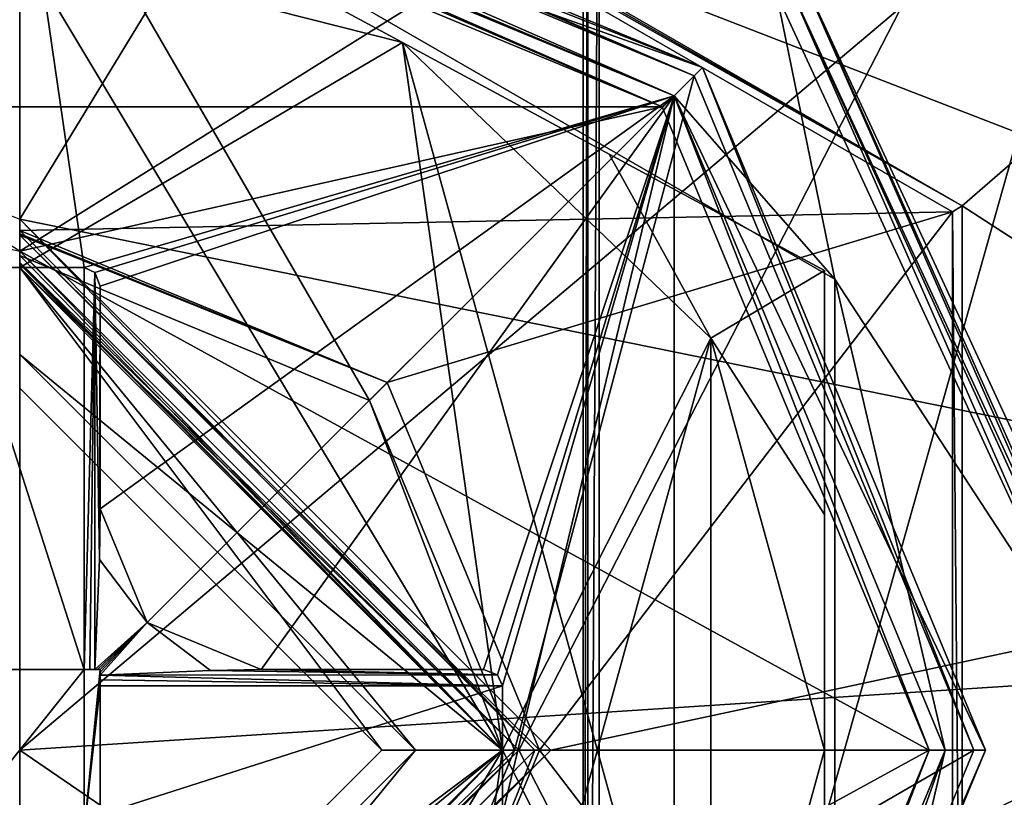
# Model space of a CAD drawing. Extents: x -250 to 250, y -697 to 625.
# Tile 1032 of 1056: x 150 to 156, y 527 to 532. Entities that reach past the tile are written whole.
import ezdxf

# ---------------------------------------------------------------- set-up
doc = ezdxf.new("R2010")
doc.units = 0
doc.header["$LTSCALE"] = 25.405557
for name, color, linetype in [('1238', 7, 'CONTINUOUS'), ('1242', 7, 'CONTINUOUS'), ('3023', 7, 'CONTINUOUS'), ('3029', 7, 'CONTINUOUS'), ('3035', 7, 'CONTINUOUS'), ('3036', 7, 'CONTINUOUS'), ('3062', 7, 'CONTINUOUS'), ('3064', 7, 'CONTINUOUS'), ('3066', 7, 'CONTINUOUS'), ('3096', 7, 'CONTINUOUS'), ('3554', 7, 'CONTINUOUS'), ('3555', 7, 'CONTINUOUS'), ('3556', 7, 'CONTINUOUS'), ('3557', 7, 'CONTINUOUS'), ('3558', 7, 'CONTINUOUS'), ('3560', 7, 'CONTINUOUS'), ('3561', 7, 'CONTINUOUS'), ('3568', 7, 'CONTINUOUS'), ('3569', 7, 'CONTINUOUS'), ('3572', 7, 'CONTINUOUS'), ('3573', 7, 'CONTINUOUS'), ('3584', 7, 'CONTINUOUS'), ('3585', 7, 'CONTINUOUS'), ('3586', 7, 'CONTINUOUS'), ('3590', 7, 'CONTINUOUS'), ('3591', 7, 'CONTINUOUS'), ('3598', 7, 'CONTINUOUS'), ('3599', 7, 'CONTINUOUS'), ('3600', 7, 'CONTINUOUS'), ('3602', 7, 'CONTINUOUS'), ('363', 7, 'CONTINUOUS'), ('3707', 7, 'CONTINUOUS'), ('3711', 7, 'CONTINUOUS'), ('3732', 7, 'CONTINUOUS'), ('3733', 7, 'CONTINUOUS'), ('3735', 7, 'CONTINUOUS'), ('3736', 7, 'CONTINUOUS'), ('3772', 7, 'CONTINUOUS'), ('378', 7, 'CONTINUOUS'), ('3804', 7, 'CONTINUOUS'), ('3829', 7, 'CONTINUOUS'), ('3889', 7, 'CONTINUOUS'), ('3891', 7, 'CONTINUOUS'), ('3893', 7, 'CONTINUOUS'), ('4466', 7, 'CONTINUOUS'), ('4467', 7, 'CONTINUOUS'), ('4468', 7, 'CONTINUOUS'), ('4473', 7, 'CONTINUOUS'), ('4474', 7, 'CONTINUOUS'), ('4475', 7, 'CONTINUOUS'), ('4476', 7, 'CONTINUOUS'), ('4477', 7, 'CONTINUOUS'), ('4478', 7, 'CONTINUOUS'), ('4479', 7, 'CONTINUOUS'), ('4480', 7, 'CONTINUOUS'), ('4550', 7, 'CONTINUOUS'), ('4553', 7, 'CONTINUOUS')]:
    doc.layers.add(name, color=color, linetype=linetype)

msp = doc.modelspace()

# ---------------------------------------------------------------- linework, layer by layer
at = {"layer": '1238', "color": 7, "linetype": 'CONTINUOUS'}
for points in [[(153.5, 521.5, 64.75), (153.5, 534.5, 64.75), (153.5293, 534.5, 64.6793), (153.5, 521.5, 64.75)], [(153.5293, 521.5, 64.6793), (153.5, 521.5, 64.75), (153.5293, 534.5, 64.6793), (153.5293, 521.5, 64.6793)], [(153.6, 534.5, 64.65), (153.6, 521.5, 64.65), (153.5293, 521.5, 64.6793), (153.6, 534.5, 64.65)], [(153.6, 534.5, 64.65), (153.5293, 521.5, 64.6793), (153.5293, 534.5, 64.6793), (153.6, 534.5, 64.65)]]:
    msp.add_3dface(points, dxfattribs=at)
at = {"layer": '1242', "color": 7, "linetype": 'CONTINUOUS'}
for points in [[(153.5, 534.5, 68.45), (153.5, 521.5, 68.45), (157.1579, 534.4601, 68.45), (153.5, 534.5, 68.45)], [(157.1579, 534.4601, 68.45), (153.5, 521.5, 68.45), (157.8781, 530.1412, 68.45), (157.1579, 534.4601, 68.45)], [(157.8781, 530.1412, 68.45), (153.5, 521.5, 68.45), (157.8011, 525.0435, 68.45), (157.8781, 530.1412, 68.45)]]:
    msp.add_3dface(points, dxfattribs=at)
at = {"layer": '3023', "color": 7, "linetype": 'CONTINUOUS'}
for points in [[(150, 534.0114, -13.35), (161.0442, 535.1372, -13.35), (155.8547, 530.632, -13.35), (150, 534.0114, -13.35)], [(161.0442, 535.1372, -13.35), (162.2387, 526.4986, -13.35), (155.8547, 530.632, -13.35), (161.0442, 535.1372, -13.35)], [(155.8547, 530.632, -13.35), (162.2387, 526.4986, -13.35), (155.8547, 523.8679, -13.35), (155.8547, 530.632, -13.35)]]:
    msp.add_3dface(points, dxfattribs=at)
at = {"layer": '3029', "color": 7, "linetype": 'CONTINUOUS'}
for points in [[(155.4629, 539.5187, -7.85), (141.3795, 533.9248, -7.85), (150, 530.55, -7.85), (155.4629, 539.5187, -7.85)], [(159.6067, 528.6009, -7.85), (155.4629, 539.5187, -7.85), (150, 530.55, -7.85), (159.6067, 528.6009, -7.85)], [(159.6067, 528.6009, -7.85), (150, 530.55, -7.85), (153.3, 527.25, -7.85), (159.6067, 528.6009, -7.85)], [(158.8306, 521.2637, -7.85), (159.6067, 528.6009, -7.85), (150, 523.95, -7.85), (158.8306, 521.2637, -7.85)], [(150, 523.95, -7.85), (159.6067, 528.6009, -7.85), (153.3, 527.25, -7.85), (150, 523.95, -7.85)]]:
    msp.add_3dface(points, dxfattribs=at)
at = {"layer": '3035', "color": 7, "linetype": 'CONTINUOUS'}
for points in [[(150, 530.45, -7.95), (150, 530.45, -9.7886), (153.2, 527.25, -9.7886), (150, 530.45, -7.95)], [(150, 530.45, -7.95), (153.2, 527.25, -9.7886), (153.2, 527.25, -7.95), (150, 530.45, -7.95)], [(150, 524.05, -9.7886), (150, 524.05, -7.95), (153.2, 527.25, -7.95), (150, 524.05, -9.7886)], [(153.2, 527.25, -9.7886), (150, 524.05, -9.7886), (153.2, 527.25, -7.95), (153.2, 527.25, -9.7886)]]:
    msp.add_3dface(points, dxfattribs=at)
at = {"layer": '3036', "color": 7, "linetype": 'CONTINUOUS'}
for points in [[(150, 530.4793, -9.8593), (150, 533.9407, -13.3207), (155.7943, 530.5954, -13.3207), (150, 530.4793, -9.8593)], [(150, 530.4793, -9.8593), (155.7943, 530.5954, -13.3207), (152.2834, 529.5335, -9.8593), (150, 530.4793, -9.8593)], [(152.2834, 529.5335, -9.8593), (155.7943, 530.5954, -13.3207), (153.2293, 527.25, -9.8593), (152.2834, 529.5335, -9.8593)], [(155.7943, 530.5954, -13.3207), (155.7943, 523.9046, -13.3207), (153.2293, 527.25, -9.8593), (155.7943, 530.5954, -13.3207)], [(153.2293, 527.25, -9.8593), (155.7943, 523.9046, -13.3207), (152.2834, 524.9665, -9.8593), (153.2293, 527.25, -9.8593)]]:
    msp.add_3dface(points, dxfattribs=at)
at = {"layer": '3062', "color": 7, "linetype": 'CONTINUOUS'}
for points in [[(150, 534.0114, -13.35), (155.8547, 530.632, -13.35), (150, 533.9732, -13.3424), (150, 534.0114, -13.35)], [(155.8547, 530.632, -13.35), (150, 533.9407, -13.3207), (150, 533.9732, -13.3424), (155.8547, 530.632, -13.35)], [(150, 533.9407, -13.3207), (155.8547, 530.632, -13.35), (155.7943, 530.5954, -13.3207), (150, 533.9407, -13.3207)], [(155.8547, 530.632, -13.35), (155.8547, 523.8679, -13.35), (155.7943, 530.5954, -13.3207), (155.8547, 530.632, -13.35)], [(155.8547, 523.8679, -13.35), (155.7943, 523.9046, -13.3207), (155.7943, 530.5954, -13.3207), (155.8547, 523.8679, -13.35)]]:
    msp.add_3dface(points, dxfattribs=at)
at = {"layer": '3064', "color": 7, "linetype": 'CONTINUOUS'}
for points in [[(150, 530.4793, -9.8593), (152.2834, 529.5335, -9.8593), (150, 530.4576, -9.8268), (150, 530.4793, -9.8593)], [(152.2834, 529.5335, -9.8593), (150, 530.45, -9.7886), (150, 530.4576, -9.8268), (152.2834, 529.5335, -9.8593)], [(153.2, 527.25, -9.7886), (150, 530.45, -9.7886), (153.2293, 527.25, -9.8593), (153.2, 527.25, -9.7886)], [(150, 530.45, -9.7886), (152.2834, 529.5335, -9.8593), (153.2293, 527.25, -9.8593), (150, 530.45, -9.7886)], [(150, 524.05, -9.7886), (153.2, 527.25, -9.7886), (150, 524.0424, -9.8268), (150, 524.05, -9.7886)], [(150, 524.0207, -9.8593), (153.2, 527.25, -9.7886), (152.2834, 524.9665, -9.8593), (150, 524.0207, -9.8593)], [(153.2, 527.25, -9.7886), (150, 524.0207, -9.8593), (150, 524.0424, -9.8268), (153.2, 527.25, -9.7886)], [(153.2, 527.25, -9.7886), (153.2293, 527.25, -9.8593), (152.2834, 524.9665, -9.8593), (153.2, 527.25, -9.7886)]]:
    msp.add_3dface(points, dxfattribs=at)
at = {"layer": '3066', "color": 7, "linetype": 'CONTINUOUS'}
for points in [[(153.3, 527.25, -7.85), (150, 530.55, -7.85), (153.2, 527.25, -7.95), (153.3, 527.25, -7.85)], [(153.2, 527.25, -7.95), (150, 530.55, -7.85), (150, 530.4793, -7.8793), (153.2, 527.25, -7.95)], [(150, 530.45, -7.95), (153.2, 527.25, -7.95), (150, 530.4793, -7.8793), (150, 530.45, -7.95)], [(150, 523.95, -7.85), (153.3, 527.25, -7.85), (150, 524.0207, -7.8793), (150, 523.95, -7.85)], [(150, 524.05, -7.95), (153.3, 527.25, -7.85), (153.2, 527.25, -7.95), (150, 524.05, -7.95)], [(153.3, 527.25, -7.85), (150, 524.05, -7.95), (150, 524.0207, -7.8793), (153.3, 527.25, -7.85)]]:
    msp.add_3dface(points, dxfattribs=at)
at = {"layer": '3096', "color": 7, "linetype": 'CONTINUOUS'}
msp.add_3dface([(158.7564, 534.304, -7.6218), (155.4629, 539.5187, -7.85), (159.6067, 528.6009, -7.85), (158.7564, 534.304, -7.6218)], dxfattribs=at)
at = {"layer": '3554', "color": 7, "linetype": 'CONTINUOUS'}
msp.add_3dface([(152.2499, 527.25, 21.87), (150, 529.5, 21.87), (150, 525, 21.87), (152.2499, 527.25, 21.87)], dxfattribs=at)
at = {"layer": '3555', "color": 7, "linetype": 'CONTINUOUS'}
for points in [[(150, 533.25, -12.88), (150, 533.25, -12.7336), (154.2426, 531.4926, -12.7336), (150, 533.25, -12.88)], [(154.2426, 531.4926, -12.88), (150, 533.25, -12.88), (154.2426, 531.4926, -12.7336), (154.2426, 531.4926, -12.88)], [(156, 527.25, -12.88), (154.2426, 531.4926, -12.88), (156, 527.25, -12.7336), (156, 527.25, -12.88)], [(156, 527.25, -12.7336), (154.2426, 531.4926, -12.88), (154.2426, 531.4926, -12.7336), (156, 527.25, -12.7336)], [(154.2426, 523.0074, -12.88), (156, 527.25, -12.88), (154.2426, 523.0074, -12.7336), (154.2426, 523.0074, -12.88)], [(154.2426, 523.0074, -12.7336), (156, 527.25, -12.88), (156, 527.25, -12.7336), (154.2426, 523.0074, -12.7336)]]:
    msp.add_3dface(points, dxfattribs=at)
at = {"layer": '3556', "color": 7, "linetype": 'CONTINUOUS'}
for points in [[(150, 533.1768, -12.5568), (150, 530.3232, -9.7032), (152.1731, 529.4231, -9.7032), (150, 533.1768, -12.5568)], [(150, 533.1768, -12.5568), (152.1731, 529.4231, -9.7032), (154.1909, 531.4409, -12.5568), (150, 533.1768, -12.5568)], [(152.1731, 529.4231, -9.7032), (153.0732, 527.25, -9.7032), (154.1909, 531.4409, -12.5568), (152.1731, 529.4231, -9.7032)], [(154.1909, 531.4409, -12.5568), (153.0732, 527.25, -9.7032), (155.9268, 527.25, -12.5568), (154.1909, 531.4409, -12.5568)], [(153.0732, 527.25, -9.7032), (152.1731, 525.0769, -9.7032), (155.9268, 527.25, -12.5568), (153.0732, 527.25, -9.7032)], [(155.9268, 527.25, -12.5568), (152.1731, 525.0769, -9.7032), (154.1909, 523.0591, -12.5568), (155.9268, 527.25, -12.5568)]]:
    msp.add_3dface(points, dxfattribs=at)
at = {"layer": '3557', "color": 7, "linetype": 'CONTINUOUS'}
for points in [[(150, 530.25, -9.5264), (150, 530.25, 21.12), (153, 527.25, 21.12), (150, 530.25, -9.5264)], [(153, 527.25, -9.5264), (150, 530.25, -9.5264), (153, 527.25, 21.12), (153, 527.25, -9.5264)], [(150, 524.25, 21.12), (150, 524.25, -9.5264), (153, 527.25, -9.5264), (150, 524.25, 21.12)], [(150, 524.25, 21.12), (153, 527.25, -9.5264), (153, 527.25, 21.12), (150, 524.25, 21.12)]]:
    msp.add_3dface(points, dxfattribs=at)
at = {"layer": '3558', "color": 7, "linetype": 'CONTINUOUS'}
msp.add_3dface([(150.5, 530.1321, -13.13), (150.5, 528.75, -13.13), (150.5, 528.75, -10.9187), (150.5, 530.1321, -13.13)], dxfattribs=at)
at = {"layer": '3560', "color": 7, "linetype": 'CONTINUOUS'}
for points in [[(149.6, 530.25, -13.13), (150.4, 530.25, -13.13), (150.4, 527.75, -9.13), (149.6, 530.25, -13.13)], [(149.6, 527.75, -9.13), (149.6, 530.25, -13.13), (150.4, 527.75, -9.13), (149.6, 527.75, -9.13)]]:
    msp.add_3dface(points, dxfattribs=at)
at = {"layer": '3561', "color": 7, "linetype": 'CONTINUOUS'}
for points in [[(149.6, 527.75, -9.13), (150.4, 527.75, -9.13), (149.6, 526.75, -9.13), (149.6, 527.75, -9.13)], [(149.6, 526.75, -9.13), (150.4, 527.75, -9.13), (150.4, 526.75, -9.13), (149.6, 526.75, -9.13)], [(150.4, 526.75, -9.13), (150.4, 527.75, -9.13), (150.5, 527.75, -9.13), (150.4, 526.75, -9.13)], [(150.5, 527.65, -9.13), (150.4, 526.75, -9.13), (150.5, 527.75, -9.13), (150.5, 527.65, -9.13)], [(150.5, 526.85, -9.13), (150.4, 526.75, -9.13), (150.5, 527.65, -9.13), (150.5, 526.85, -9.13)]]:
    msp.add_3dface(points, dxfattribs=at)
at = {"layer": '3568', "color": 7, "linetype": 'CONTINUOUS'}
msp.add_3dface([(151.5, 527.75, -13.13), (152.8821, 527.75, -13.13), (151.5, 527.75, -10.9187), (151.5, 527.75, -13.13)], dxfattribs=at)
at = {"layer": '3569', "color": 7, "linetype": 'CONTINUOUS'}
for points in [[(153, 527.65, -13.13), (153, 526.85, -13.13), (150.5, 526.85, -9.13), (153, 527.65, -13.13)], [(153, 527.65, -13.13), (150.5, 526.85, -9.13), (150.5, 527.65, -9.13), (153, 527.65, -13.13)]]:
    msp.add_3dface(points, dxfattribs=at)
at = {"layer": '3572', "color": 7, "linetype": 'CONTINUOUS'}
for points in [[(151.1852, 527.7451, -10.3569), (152.9689, 527.7177, -13.13), (150.5, 527.7166, -9.1779), (151.1852, 527.7451, -10.3569)], [(152.9689, 527.7177, -13.13), (153, 527.65, -13.13), (150.5, 527.7166, -9.1779), (152.9689, 527.7177, -13.13)], [(150.5, 527.7166, -9.1779), (153, 527.65, -13.13), (150.5, 527.6868, -9.1433), (150.5, 527.7166, -9.1779)], [(151.5, 527.75, -10.9187), (152.9689, 527.7177, -13.13), (151.1852, 527.7451, -10.3569), (151.5, 527.75, -10.9187)], [(152.8821, 527.75, -13.13), (152.9689, 527.7177, -13.13), (151.5, 527.75, -10.9187), (152.8821, 527.75, -13.13)], [(153, 527.65, -13.13), (150.5, 527.65, -9.13), (150.5, 527.6868, -9.1433), (153, 527.65, -13.13)]]:
    msp.add_3dface(points, dxfattribs=at)
at = {"layer": '3573', "color": 7, "linetype": 'CONTINUOUS'}
for points in [[(150.4, 530.25, -13.13), (150.4677, 530.2189, -13.13), (150.4, 527.75, -9.13), (150.4, 530.25, -13.13)], [(150.4, 527.75, -9.13), (150.4677, 530.2189, -13.13), (150.4368, 527.75, -9.1433), (150.4, 527.75, -9.13)], [(150.4368, 527.75, -9.1433), (150.4677, 530.2189, -13.13), (150.4666, 527.75, -9.1779), (150.4368, 527.75, -9.1433)], [(150.4666, 527.75, -9.1779), (150.4677, 530.2189, -13.13), (150.4951, 528.4352, -10.3569), (150.4666, 527.75, -9.1779)], [(150.4677, 530.2189, -13.13), (150.5, 530.1321, -13.13), (150.4951, 528.4352, -10.3569), (150.4677, 530.2189, -13.13)], [(150.5, 530.1321, -13.13), (150.5, 528.75, -10.9187), (150.4951, 528.4352, -10.3569), (150.5, 530.1321, -13.13)]]:
    msp.add_3dface(points, dxfattribs=at)
at = {"layer": '3584', "color": 7, "linetype": 'CONTINUOUS'}
for points in [[(150.5, 528.75, -13.13), (150.7929, 528.0429, -13.13), (150.5, 528.75, -10.9187), (150.5, 528.75, -13.13)], [(150.5, 528.75, -10.9187), (150.7929, 528.0429, -13.13), (150.7929, 528.0429, -10.9187), (150.5, 528.75, -10.9187)], [(150.7929, 528.0429, -13.13), (151.5, 527.75, -13.13), (150.7929, 528.0429, -10.9187), (150.7929, 528.0429, -13.13)], [(151.5, 527.75, -13.13), (151.5, 527.75, -10.9187), (150.7929, 528.0429, -10.9187), (151.5, 527.75, -13.13)]]:
    msp.add_3dface(points, dxfattribs=at)
at = {"layer": '3585', "color": 7, "linetype": 'CONTINUOUS'}
for points in [[(150.4951, 528.4352, -10.3569), (150.5, 528.75, -10.9187), (150.7929, 528.0429, -10.9187), (150.4951, 528.4352, -10.3569)], [(150.4666, 527.75, -9.1779), (150.4951, 528.4352, -10.3569), (150.7929, 528.0429, -10.9187), (150.4666, 527.75, -9.1779)], [(150.4833, 527.75, -9.2061), (150.4666, 527.75, -9.1779), (150.7929, 528.0429, -10.9187), (150.4833, 527.75, -9.2061)], [(150.5, 527.75, -9.2342), (150.4833, 527.75, -9.2061), (150.7929, 528.0429, -10.9187), (150.5, 527.75, -9.2342)], [(150.5, 527.7333, -9.2061), (150.5, 527.75, -9.2342), (150.7929, 528.0429, -10.9187), (150.5, 527.7333, -9.2061)], [(151.1852, 527.7451, -10.3569), (150.5, 527.7166, -9.1779), (150.7929, 528.0429, -10.9187), (151.1852, 527.7451, -10.3569)], [(150.5, 527.7166, -9.1779), (150.5, 527.7333, -9.2061), (150.7929, 528.0429, -10.9187), (150.5, 527.7166, -9.1779)], [(151.5, 527.75, -10.9187), (151.1852, 527.7451, -10.3569), (150.7929, 528.0429, -10.9187), (151.5, 527.75, -10.9187)]]:
    msp.add_3dface(points, dxfattribs=at)
at = {"layer": '3586', "color": 7, "linetype": 'CONTINUOUS'}
for points in [[(150, 530.25, 21.12), (150, 529.5, 21.87), (152.2499, 527.25, 21.87), (150, 530.25, 21.12)], [(150, 530.25, 21.12), (152.2499, 527.25, 21.87), (153, 527.25, 21.12), (150, 530.25, 21.12)], [(150, 525, 21.87), (150, 524.25, 21.12), (153, 527.25, 21.12), (150, 525, 21.87)], [(152.2499, 527.25, 21.87), (150, 525, 21.87), (153, 527.25, 21.12), (152.2499, 527.25, 21.87)]]:
    msp.add_3dface(points, dxfattribs=at)
at = {"layer": '3590', "color": 7, "linetype": 'CONTINUOUS'}
for points in [[(150.4, 530.25, -13.13), (149.6, 530.25, -13.13), (150, 533, -13.13), (150.4, 530.25, -13.13)], [(150.4, 530.25, -13.13), (150, 533, -13.13), (154.0655, 531.3162, -13.13), (150.4, 530.25, -13.13)], [(150.4677, 530.2189, -13.13), (150.4, 530.25, -13.13), (154.0655, 531.3162, -13.13), (150.4677, 530.2189, -13.13)], [(150.5, 530.1321, -13.13), (150.4677, 530.2189, -13.13), (154.0655, 531.3162, -13.13), (150.5, 530.1321, -13.13)], [(150.5, 528.75, -13.13), (150.5, 530.1321, -13.13), (154.0655, 531.3162, -13.13), (150.5, 528.75, -13.13)], [(150.7929, 528.0429, -13.13), (150.5, 528.75, -13.13), (154.0655, 531.3162, -13.13), (150.7929, 528.0429, -13.13)], [(151.5, 527.75, -13.13), (150.7929, 528.0429, -13.13), (154.0655, 531.3162, -13.13), (151.5, 527.75, -13.13)], [(152.8821, 527.75, -13.13), (151.5, 527.75, -13.13), (154.0655, 531.3162, -13.13), (152.8821, 527.75, -13.13)], [(152.9689, 527.7177, -13.13), (152.8821, 527.75, -13.13), (154.0655, 531.3162, -13.13), (152.9689, 527.7177, -13.13)], [(153, 527.65, -13.13), (152.9689, 527.7177, -13.13), (154.0655, 531.3162, -13.13), (153, 527.65, -13.13)], [(153, 526.85, -13.13), (153, 527.65, -13.13), (154.0655, 531.3162, -13.13), (153, 526.85, -13.13)], [(154.0655, 523.1838, -13.13), (153, 526.85, -13.13), (154.0655, 531.3162, -13.13), (154.0655, 523.1838, -13.13)], [(155.7499, 527.25, -13.13), (154.0655, 523.1838, -13.13), (154.0655, 531.3162, -13.13), (155.7499, 527.25, -13.13)]]:
    msp.add_3dface(points, dxfattribs=at)
at = {"layer": '3591', "color": 7, "linetype": 'CONTINUOUS'}
for points in [[(150.5, 527.75, -9.13), (150.4, 527.75, -9.13), (150.4368, 527.75, -9.1433), (150.5, 527.75, -9.13)], [(150.5, 527.75, -9.13), (150.4368, 527.75, -9.1433), (150.4666, 527.75, -9.1779), (150.5, 527.75, -9.13)], [(150.5, 527.75, -9.13), (150.4666, 527.75, -9.1779), (150.4833, 527.75, -9.2061), (150.5, 527.75, -9.13)], [(150.5, 527.75, -9.2342), (150.5, 527.75, -9.13), (150.4833, 527.75, -9.2061), (150.5, 527.75, -9.2342)]]:
    msp.add_3dface(points, dxfattribs=at)
at = {"layer": '3598', "color": 7, "linetype": 'CONTINUOUS'}
for points in [[(150.5, 527.65, -9.13), (150.5, 527.75, -9.13), (150.5, 527.6868, -9.1433), (150.5, 527.65, -9.13)], [(150.5, 527.75, -9.2342), (150.5, 527.7333, -9.2061), (150.5, 527.75, -9.13), (150.5, 527.75, -9.2342)], [(150.5, 527.75, -9.13), (150.5, 527.7166, -9.1779), (150.5, 527.6868, -9.1433), (150.5, 527.75, -9.13)], [(150.5, 527.7166, -9.1779), (150.5, 527.75, -9.13), (150.5, 527.7333, -9.2061), (150.5, 527.7166, -9.1779)]]:
    msp.add_3dface(points, dxfattribs=at)
at = {"layer": '3599', "color": 7, "linetype": 'CONTINUOUS'}
for points in [[(150, 533.25, -12.7336), (154.1909, 531.4409, -12.5568), (154.2426, 531.4926, -12.7336), (150, 533.25, -12.7336)], [(154.1909, 531.4409, -12.5568), (150, 533.25, -12.7336), (150, 533.231, -12.6379), (154.1909, 531.4409, -12.5568)], [(150, 533.1768, -12.5568), (154.1909, 531.4409, -12.5568), (150, 533.231, -12.6379), (150, 533.1768, -12.5568)], [(154.1909, 531.4409, -12.5568), (155.9268, 527.25, -12.5568), (154.2426, 531.4926, -12.7336), (154.1909, 531.4409, -12.5568)], [(155.9268, 527.25, -12.5568), (156, 527.25, -12.7336), (154.2426, 531.4926, -12.7336), (155.9268, 527.25, -12.5568)], [(155.9268, 527.25, -12.5568), (154.1909, 523.0591, -12.5568), (156, 527.25, -12.7336), (155.9268, 527.25, -12.5568)], [(154.1909, 523.0591, -12.5568), (154.2426, 523.0074, -12.7336), (156, 527.25, -12.7336), (154.1909, 523.0591, -12.5568)]]:
    msp.add_3dface(points, dxfattribs=at)
at = {"layer": '3600', "color": 7, "linetype": 'CONTINUOUS'}
for points in [[(150, 533.25, -12.88), (154.2426, 531.4926, -12.88), (150, 533.1768, -13.0568), (150, 533.25, -12.88)], [(154.2426, 531.4926, -12.88), (150, 533, -13.13), (150, 533.1768, -13.0568), (154.2426, 531.4926, -12.88)], [(154.0655, 531.3162, -13.13), (150, 533, -13.13), (154.2426, 531.4926, -12.88), (154.0655, 531.3162, -13.13)], [(154.0655, 531.3162, -13.13), (154.2426, 531.4926, -12.88), (156, 527.25, -12.88), (154.0655, 531.3162, -13.13)], [(155.7499, 527.25, -13.13), (154.0655, 531.3162, -13.13), (156, 527.25, -12.88), (155.7499, 527.25, -13.13)], [(154.0655, 523.1838, -13.13), (155.7499, 527.25, -13.13), (154.2426, 523.0074, -12.88), (154.0655, 523.1838, -13.13)], [(155.7499, 527.25, -13.13), (156, 527.25, -12.88), (154.2426, 523.0074, -12.88), (155.7499, 527.25, -13.13)]]:
    msp.add_3dface(points, dxfattribs=at)
at = {"layer": '3602', "color": 7, "linetype": 'CONTINUOUS'}
for points in [[(152.1731, 529.4231, -9.7032), (150, 530.3232, -9.7032), (153, 527.25, -9.5264), (152.1731, 529.4231, -9.7032)], [(153, 527.25, -9.5264), (150, 530.3232, -9.7032), (150, 530.269, -9.6221), (153, 527.25, -9.5264)], [(150, 530.25, -9.5264), (153, 527.25, -9.5264), (150, 530.269, -9.6221), (150, 530.25, -9.5264)], [(153.0732, 527.25, -9.7032), (152.1731, 529.4231, -9.7032), (153, 527.25, -9.5264), (153.0732, 527.25, -9.7032)], [(150, 524.25, -9.5264), (152.1731, 525.0769, -9.7032), (153.0732, 527.25, -9.7032), (150, 524.25, -9.5264)], [(150, 524.25, -9.5264), (153.0732, 527.25, -9.7032), (153, 527.25, -9.5264), (150, 524.25, -9.5264)]]:
    msp.add_3dface(points, dxfattribs=at)
at = {"layer": '363', "color": 7, "linetype": 'CONTINUOUS'}
for points in [[(159.9186, 533.8655, 64.65), (160.7493, 527.3559, 64.65), (153.6, 534.5, 64.65), (159.9186, 533.8655, 64.65)], [(153.6, 534.5, 64.65), (160.7493, 527.3559, 64.65), (153.6, 521.5, 64.65), (153.6, 534.5, 64.65)], [(160.7493, 527.3559, 64.65), (159.8698, 520.451, 64.65), (153.6, 521.5, 64.65), (160.7493, 527.3559, 64.65)]]:
    msp.add_3dface(points, dxfattribs=at)
at = {"layer": '3707', "color": 7, "linetype": 'CONTINUOUS'}
for points in [[(143.0674, 534.6951, -0.35), (156.9326, 534.6951, -0.35), (150, 530.35, -0.35), (143.0674, 534.6951, -0.35)], [(150, 530.35, -0.35), (156.9326, 534.6951, -0.35), (153.1, 527.2501, -0.35), (150, 530.35, -0.35)], [(156.9326, 534.6951, -0.35), (156.9326, 519.8049, -0.35), (153.1, 527.2501, -0.35), (156.9326, 534.6951, -0.35)], [(153.1, 527.2501, -0.35), (156.9326, 519.8049, -0.35), (150, 524.15, -0.35), (153.1, 527.2501, -0.35)]]:
    msp.add_3dface(points, dxfattribs=at)
at = {"layer": '3711', "color": 7, "linetype": 'CONTINUOUS'}
for points in [[(153.9923, 531.248, 11.15), (150, 532.9, 11.15), (146.0077, 531.248, 11.15), (153.9923, 531.248, 11.15)], [(156.8279, 527.8, 11.15), (158.3102, 532.6404, 11.15), (154.8432, 532.0942, 11.15), (156.8279, 527.8, 11.15)], [(153.9923, 531.248, 11.15), (146.0077, 531.248, 11.15), (150, 530.35, 11.15), (153.9923, 531.248, 11.15)], [(155.65, 527.25, 11.15), (153.9923, 531.248, 11.15), (150, 530.35, 11.15), (155.65, 527.25, 11.15)], [(155.65, 527.25, 11.15), (150, 530.35, 11.15), (153.1, 527.2499, 11.15), (155.65, 527.25, 11.15)], [(153.9923, 523.252, 11.15), (155.65, 527.25, 11.15), (150, 524.15, 11.15), (153.9923, 523.252, 11.15)], [(150, 524.15, 11.15), (155.65, 527.25, 11.15), (153.1, 527.2499, 11.15), (150, 524.15, 11.15)]]:
    msp.add_3dface(points, dxfattribs=at)
at = {"layer": '3732', "color": 7, "linetype": 'CONTINUOUS'}
for points in [[(150, 530.25, 11.05), (150, 530.25, -0.25), (153, 527.25, -0.25), (150, 530.25, 11.05)], [(153, 527.25, 11.05), (150, 530.25, 11.05), (153, 527.25, -0.25), (153, 527.25, 11.05)], [(150, 524.25, -0.25), (150, 524.25, 11.05), (153, 527.25, 11.05), (150, 524.25, -0.25)], [(150, 524.25, -0.25), (153, 527.25, 11.05), (153, 527.25, -0.25), (150, 524.25, -0.25)]]:
    msp.add_3dface(points, dxfattribs=at)
at = {"layer": '3733', "color": 7, "linetype": 'CONTINUOUS'}
for points in [[(154.7018, 531.9527, 15.15), (150, 533.1, 15.15), (155.0647, 530.1774, 15.15), (154.7018, 531.9527, 15.15)], [(156.6285, 527.7839, 15.15), (154.7018, 531.9527, 15.15), (155.0647, 530.1774, 15.15), (156.6285, 527.7839, 15.15)], [(155.0646, 524.3225, 15.15), (156.6285, 527.7839, 15.15), (155.0647, 530.1774, 15.15), (155.0646, 524.3225, 15.15)], [(156.692, 527.6532, 15.15), (156.6285, 527.7839, 15.15), (155.0646, 524.3225, 15.15), (156.692, 527.6532, 15.15)], [(156.8279, 527.6, 15.15), (156.692, 527.6532, 15.15), (155.0646, 524.3225, 15.15), (156.8279, 527.6, 15.15)], [(156.6924, 526.8471, 15.15), (156.8279, 527.6, 15.15), (155.0646, 524.3225, 15.15), (156.6924, 526.8471, 15.15)]]:
    msp.add_3dface(points, dxfattribs=at)
at = {"layer": '3735', "color": 7, "linetype": 'CONTINUOUS'}
for points in [[(150, 533, 15.05), (150, 533, 11.25), (154.0659, 531.3159, 11.25), (150, 533, 15.05)], [(154.0659, 531.3159, 15.05), (150, 533, 15.05), (154.0659, 531.3159, 11.25), (154.0659, 531.3159, 15.05)], [(155.75, 527.25, 15.05), (154.0659, 531.3159, 15.05), (155.75, 527.25, 11.25), (155.75, 527.25, 15.05)], [(155.75, 527.25, 11.25), (154.0659, 531.3159, 15.05), (154.0659, 531.3159, 11.25), (155.75, 527.25, 11.25)], [(154.0659, 523.1841, 15.05), (155.75, 527.25, 15.05), (154.0659, 523.1841, 11.25), (154.0659, 523.1841, 15.05)], [(154.0659, 523.1841, 11.25), (155.75, 527.25, 15.05), (155.75, 527.25, 11.25), (154.0659, 523.1841, 11.25)]]:
    msp.add_3dface(points, dxfattribs=at)
at = {"layer": '3736', "color": 7, "linetype": 'CONTINUOUS'}
for points in [[(156.7282, 527.792, 15.05), (156.7282, 527.792, 11.25), (154.773, 532.023, 11.25), (156.7282, 527.792, 15.05)], [(154.773, 532.023, 15.05), (156.7282, 527.792, 15.05), (154.773, 532.023, 11.25), (154.773, 532.023, 15.05)]]:
    msp.add_3dface(points, dxfattribs=at)
at = {"layer": '3772', "color": 7, "linetype": 'CONTINUOUS'}
for points in [[(150, 530.35, -0.35), (153.1, 527.2501, -0.35), (150, 530.2793, -0.3207), (150, 530.35, -0.35)], [(153.1, 527.2501, -0.35), (150, 530.25, -0.25), (150, 530.2793, -0.3207), (153.1, 527.2501, -0.35)], [(150, 530.25, -0.25), (153.1, 527.2501, -0.35), (153, 527.25, -0.25), (150, 530.25, -0.25)], [(153.1, 527.2501, -0.35), (150, 524.15, -0.35), (153, 527.25, -0.25), (153.1, 527.2501, -0.35)], [(153, 527.25, -0.25), (150, 524.15, -0.35), (150, 524.2207, -0.3207), (153, 527.25, -0.25)], [(150, 524.25, -0.25), (153, 527.25, -0.25), (150, 524.2207, -0.3207), (150, 524.25, -0.25)]]:
    msp.add_3dface(points, dxfattribs=at)
at = {"layer": '378', "color": 7, "linetype": 'CONTINUOUS'}
for points in [[(153.5, 534.5, 68.45), (153.5, 534.5, 64.75), (153.5, 521.5, 64.75), (153.5, 534.5, 68.45)], [(153.5, 534.5, 68.45), (153.5, 521.5, 64.75), (153.5, 521.5, 68.45), (153.5, 534.5, 68.45)]]:
    msp.add_3dface(points, dxfattribs=at)
at = {"layer": '3804', "color": 7, "linetype": 'CONTINUOUS'}
for points in [[(154.7018, 531.9527, 15.15), (156.6285, 527.7839, 15.15), (154.773, 532.023, 15.05), (154.7018, 531.9527, 15.15)], [(154.773, 532.023, 15.05), (156.6285, 527.7839, 15.15), (156.699, 527.7896, 15.1207), (154.773, 532.023, 15.05)], [(156.7282, 527.792, 15.05), (154.773, 532.023, 15.05), (156.699, 527.7896, 15.1207), (156.7282, 527.792, 15.05)]]:
    msp.add_3dface(points, dxfattribs=at)
at = {"layer": '3829', "color": 7, "linetype": 'CONTINUOUS'}
for points in [[(156.7282, 527.792, 11.25), (154.8432, 532.0942, 11.15), (154.773, 532.023, 11.25), (156.7282, 527.792, 11.25)], [(156.8279, 527.8, 11.15), (154.8432, 532.0942, 11.15), (156.7568, 527.7943, 11.1799), (156.8279, 527.8, 11.15)], [(154.8432, 532.0942, 11.15), (156.7282, 527.792, 11.25), (156.7568, 527.7943, 11.1799), (154.8432, 532.0942, 11.15)]]:
    msp.add_3dface(points, dxfattribs=at)
at = {"layer": '3889', "color": 7, "linetype": 'CONTINUOUS'}
for points in [[(155.0647, 530.1774, 15.15), (150, 533.1, 15.15), (154.0659, 531.3159, 15.05), (155.0647, 530.1774, 15.15)], [(154.0659, 531.3159, 15.05), (150, 533.1, 15.15), (150, 533.0293, 15.1207), (154.0659, 531.3159, 15.05)], [(150, 533, 15.05), (154.0659, 531.3159, 15.05), (150, 533.0293, 15.1207), (150, 533, 15.05)], [(155.0647, 530.1774, 15.15), (154.0659, 531.3159, 15.05), (155.75, 527.25, 15.05), (155.0647, 530.1774, 15.15)], [(155.0646, 524.3225, 15.15), (155.0647, 530.1774, 15.15), (155.75, 527.25, 15.05), (155.0646, 524.3225, 15.15)], [(155.0646, 524.3225, 15.15), (155.75, 527.25, 15.05), (154.0659, 523.1841, 15.05), (155.0646, 524.3225, 15.15)]]:
    msp.add_3dface(points, dxfattribs=at)
at = {"layer": '3891', "color": 7, "linetype": 'CONTINUOUS'}
for points in [[(150, 533, 11.25), (153.9923, 531.248, 11.15), (154.0659, 531.3159, 11.25), (150, 533, 11.25)], [(153.9923, 531.248, 11.15), (150, 533, 11.25), (150, 532.9707, 11.1793), (153.9923, 531.248, 11.15)], [(150, 532.9, 11.15), (153.9923, 531.248, 11.15), (150, 532.9707, 11.1793), (150, 532.9, 11.15)], [(153.9923, 531.248, 11.15), (155.65, 527.25, 11.15), (154.0659, 531.3159, 11.25), (153.9923, 531.248, 11.15)], [(155.65, 527.25, 11.15), (155.75, 527.25, 11.25), (154.0659, 531.3159, 11.25), (155.65, 527.25, 11.15)], [(155.65, 527.25, 11.15), (153.9923, 523.252, 11.15), (154.0659, 523.1841, 11.25), (155.65, 527.25, 11.15)], [(155.65, 527.25, 11.15), (154.0659, 523.1841, 11.25), (155.75, 527.25, 11.25), (155.65, 527.25, 11.15)]]:
    msp.add_3dface(points, dxfattribs=at)
at = {"layer": '3893', "color": 7, "linetype": 'CONTINUOUS'}
for points in [[(153.1, 527.2499, 11.15), (150, 530.35, 11.15), (153, 527.25, 11.05), (153.1, 527.2499, 11.15)], [(153, 527.25, 11.05), (150, 530.35, 11.15), (150, 530.2793, 11.1207), (153, 527.25, 11.05)], [(150, 530.25, 11.05), (153, 527.25, 11.05), (150, 530.2793, 11.1207), (150, 530.25, 11.05)], [(150, 524.25, 11.05), (153.1, 527.2499, 11.15), (153, 527.25, 11.05), (150, 524.25, 11.05)], [(150, 524.15, 11.15), (153.1, 527.2499, 11.15), (150, 524.2207, 11.1207), (150, 524.15, 11.15)], [(153.1, 527.2499, 11.15), (150, 524.25, 11.05), (150, 524.2207, 11.1207), (153.1, 527.2499, 11.15)]]:
    msp.add_3dface(points, dxfattribs=at)
at = {"layer": '4466', "color": 7, "linetype": 'CONTINUOUS'}
for points in [[(152.3783, 531.6481, 15.15), (150, 532.25, 15.15), (153, 527.25, 15.15), (152.3783, 531.6481, 15.15)], [(150, 532.25, 15.15), (150, 530.25, 15.15), (153, 527.25, 15.15), (150, 532.25, 15.15)], [(152.3783, 531.6481, 15.15), (154.2948, 524.6899, 15.15), (154.2948, 529.8101, 15.15), (152.3783, 531.6481, 15.15)], [(154.2948, 524.6899, 15.15), (152.3783, 531.6481, 15.15), (153, 527.25, 15.15), (154.2948, 524.6899, 15.15)], [(154.2948, 524.6899, 15.15), (155, 527.25, 15.15), (154.2948, 529.8101, 15.15), (154.2948, 524.6899, 15.15)], [(150, 524.25, 15.15), (152.3783, 522.8519, 15.15), (153, 527.25, 15.15), (150, 524.25, 15.15)], [(152.3783, 522.8519, 15.15), (154.2948, 524.6899, 15.15), (153, 527.25, 15.15), (152.3783, 522.8519, 15.15)]]:
    msp.add_3dface(points, dxfattribs=at)
at = {"layer": '4467', "color": 7, "linetype": 'CONTINUOUS'}
for points in [[(150, 532.25, 11.15), (152.3783, 531.6481, 11.15), (150, 530.25, 11.15), (150, 532.25, 11.15)], [(150, 530.25, 11.15), (152.3783, 531.6481, 11.15), (153, 527.25, 11.15), (150, 530.25, 11.15)], [(152.3783, 531.6481, 11.15), (154.2948, 529.8101, 11.15), (153, 527.25, 11.15), (152.3783, 531.6481, 11.15)], [(152.3783, 522.8519, 11.15), (154.2948, 529.8101, 11.15), (154.2948, 524.6899, 11.15), (152.3783, 522.8519, 11.15)], [(154.2948, 529.8101, 11.15), (152.3783, 522.8519, 11.15), (153, 527.25, 11.15), (154.2948, 529.8101, 11.15)], [(154.2948, 529.8101, 11.15), (155, 527.25, 11.15), (154.2948, 524.6899, 11.15), (154.2948, 529.8101, 11.15)], [(152.3783, 522.8519, 11.15), (150, 522.25, 11.15), (153, 527.25, 11.15), (152.3783, 522.8519, 11.15)], [(153, 527.25, 11.15), (150, 522.25, 11.15), (150, 524.25, 11.15), (153, 527.25, 11.15)]]:
    msp.add_3dface(points, dxfattribs=at)
at = {"layer": '4468', "color": 7, "linetype": 'CONTINUOUS'}
for points in [[(155, 530.2304, 14.676), (155, 528.715, 15.0287), (155, 530.2304, 11.624), (155, 530.2304, 14.676)], [(155, 530.2304, 11.624), (155, 528.715, 15.0287), (155, 528.715, 11.2713), (155, 530.2304, 11.624)], [(155, 527.25, 15.15), (155, 527.25, 11.15), (155, 528.715, 11.2713), (155, 527.25, 15.15)], [(155, 528.715, 15.0287), (155, 527.25, 15.15), (155, 528.715, 11.2713), (155, 528.715, 15.0287)], [(155, 527.25, 11.15), (155, 527.25, 15.15), (155, 525.7786, 15.0276), (155, 527.25, 11.15)], [(155, 525.7786, 11.2724), (155, 527.25, 11.15), (155, 525.7786, 15.0276), (155, 525.7786, 11.2724)]]:
    msp.add_3dface(points, dxfattribs=at)
at = {"layer": '4473', "color": 7, "linetype": 'CONTINUOUS'}
for points in [[(152.3783, 531.6481, 15.15), (152.3783, 531.6481, 11.15), (151.2065, 532.2818, 11.2507), (152.3783, 531.6481, 15.15)], [(152.3783, 531.6481, 15.15), (151.2065, 532.2818, 11.2507), (151.2065, 532.2818, 15.0493), (152.3783, 531.6481, 15.15)], [(152.3783, 531.6481, 11.15), (152.3783, 531.6481, 15.15), (153.6626, 530.9537, 15.0295), (152.3783, 531.6481, 11.15)], [(153.6626, 530.9537, 11.2705), (152.3783, 531.6481, 11.15), (153.6626, 530.9537, 15.0295), (153.6626, 530.9537, 11.2705)], [(155, 530.2304, 14.676), (155, 530.2304, 11.624), (153.6626, 530.9537, 11.2705), (155, 530.2304, 14.676)], [(155, 530.2304, 14.676), (153.6626, 530.9537, 11.2705), (153.6626, 530.9537, 15.0295), (155, 530.2304, 14.676)]]:
    msp.add_3dface(points, dxfattribs=at)
at = {"layer": '4474', "color": 7, "linetype": 'CONTINUOUS'}
msp.add_3dface([(154.2948, 524.6899, 11.15), (155, 527.25, 11.15), (155, 525.7786, 11.2724), (154.2948, 524.6899, 11.15)], dxfattribs=at)
at = {"layer": '4475', "color": 7, "linetype": 'CONTINUOUS'}
msp.add_3dface([(155, 527.25, 15.15), (154.2948, 524.6899, 15.15), (155, 525.7786, 15.0276), (155, 527.25, 15.15)], dxfattribs=at)
at = {"layer": '4476', "color": 7, "linetype": 'CONTINUOUS'}
for points in [[(152.3783, 531.6481, 11.15), (150, 532.25, 11.15), (151.2065, 532.2818, 11.2507), (152.3783, 531.6481, 11.15)], [(154.2948, 529.8101, 11.15), (152.3783, 531.6481, 11.15), (153.6626, 530.9537, 11.2705), (154.2948, 529.8101, 11.15)], [(155, 530.2304, 11.624), (154.2948, 529.8101, 11.15), (153.6626, 530.9537, 11.2705), (155, 530.2304, 11.624)], [(154.2948, 529.8101, 11.15), (155, 530.2304, 11.624), (155, 528.715, 11.2713), (154.2948, 529.8101, 11.15)], [(155, 527.25, 11.15), (154.2948, 529.8101, 11.15), (155, 528.715, 11.2713), (155, 527.25, 11.15)]]:
    msp.add_3dface(points, dxfattribs=at)
at = {"layer": '4477', "color": 7, "linetype": 'CONTINUOUS'}
for points in [[(150, 532.25, 15.15), (152.3783, 531.6481, 15.15), (151.2065, 532.2818, 15.0493), (150, 532.25, 15.15)], [(152.3783, 531.6481, 15.15), (154.2948, 529.8101, 15.15), (153.6626, 530.9537, 15.0295), (152.3783, 531.6481, 15.15)], [(154.2948, 529.8101, 15.15), (155, 530.2304, 14.676), (153.6626, 530.9537, 15.0295), (154.2948, 529.8101, 15.15)], [(154.2948, 529.8101, 15.15), (155, 528.715, 15.0287), (155, 530.2304, 14.676), (154.2948, 529.8101, 15.15)], [(154.2948, 529.8101, 15.15), (155, 527.25, 15.15), (155, 528.715, 15.0287), (154.2948, 529.8101, 15.15)]]:
    msp.add_3dface(points, dxfattribs=at)
at = {"layer": '4478', "color": 7, "linetype": 'CONTINUOUS'}
for points in [[(153, 527.25, 15.15), (150, 530.25, 15.15), (152.4585, 527.25, 14.6085), (153, 527.25, 15.15)], [(152.4585, 527.25, 14.6085), (150, 530.25, 15.15), (150, 529.7085, 14.6085), (152.4585, 527.25, 14.6085)], [(150, 524.25, 15.15), (153, 527.25, 15.15), (150, 524.7915, 14.6085), (150, 524.25, 15.15)], [(150, 524.7915, 14.6085), (153, 527.25, 15.15), (152.4585, 527.25, 14.6085), (150, 524.7915, 14.6085)]]:
    msp.add_3dface(points, dxfattribs=at)
at = {"layer": '4479', "color": 7, "linetype": 'CONTINUOUS'}
for points in [[(152.4585, 527.25, 14.6085), (150, 529.7085, 14.6085), (152.4585, 527.25, 11.6915), (152.4585, 527.25, 14.6085)], [(152.4585, 527.25, 11.6915), (150, 529.7085, 14.6085), (150, 529.7085, 11.6915), (152.4585, 527.25, 11.6915)], [(150, 524.7915, 14.6085), (152.4585, 527.25, 14.6085), (150, 524.7915, 11.6915), (150, 524.7915, 14.6085)], [(150, 524.7915, 11.6915), (152.4585, 527.25, 14.6085), (152.4585, 527.25, 11.6915), (150, 524.7915, 11.6915)]]:
    msp.add_3dface(points, dxfattribs=at)
at = {"layer": '4480', "color": 7, "linetype": 'CONTINUOUS'}
for points in [[(150, 530.25, 11.15), (153, 527.25, 11.15), (150, 529.7085, 11.6915), (150, 530.25, 11.15)], [(153, 527.25, 11.15), (152.4585, 527.25, 11.6915), (150, 529.7085, 11.6915), (153, 527.25, 11.15)], [(153, 527.25, 11.15), (150, 524.25, 11.15), (152.4585, 527.25, 11.6915), (153, 527.25, 11.15)], [(150, 524.25, 11.15), (150, 524.7915, 11.6915), (152.4585, 527.25, 11.6915), (150, 524.25, 11.15)]]:
    msp.add_3dface(points, dxfattribs=at)
at = {"layer": '4550', "color": 7, "linetype": 'CONTINUOUS'}
for points in [[(162.3344, 528.7093, -14.5729), (150, 533.4898, -17.4641), (160.6982, 536.4553, -14.5588), (162.3344, 528.7093, -14.5729)], [(150, 521.0102, -17.4641), (150, 533.4898, -17.4641), (162.3344, 528.7093, -14.5729), (150, 521.0102, -17.4641)], [(161.1276, 519.2384, -14.5641), (150, 521.0102, -17.4641), (162.3344, 528.7093, -14.5729), (161.1276, 519.2384, -14.5641)]]:
    msp.add_3dface(points, dxfattribs=at)
at = {"layer": '4553', "color": 7, "linetype": 'CONTINUOUS'}
for points in [[(150, 540.6927, -14.9953), (150, 527.25, -16.85), (159.9573, 535.65, -13.938), (150, 540.6927, -14.9953)], [(159.9573, 535.65, -13.938), (150, 527.25, -16.85), (161.3841, 527.988, -13.9724), (159.9573, 535.65, -13.938)], [(161.3841, 527.988, -13.9724), (150, 527.25, -16.85), (160.3831, 520.1446, -13.9508), (161.3841, 527.988, -13.9724)], [(150, 527.25, -16.85), (150, 513.8073, -14.9953), (160.3831, 520.1446, -13.9508), (150, 527.25, -16.85)]]:
    msp.add_3dface(points, dxfattribs=at)

doc.saveas('drawing.dxf')
